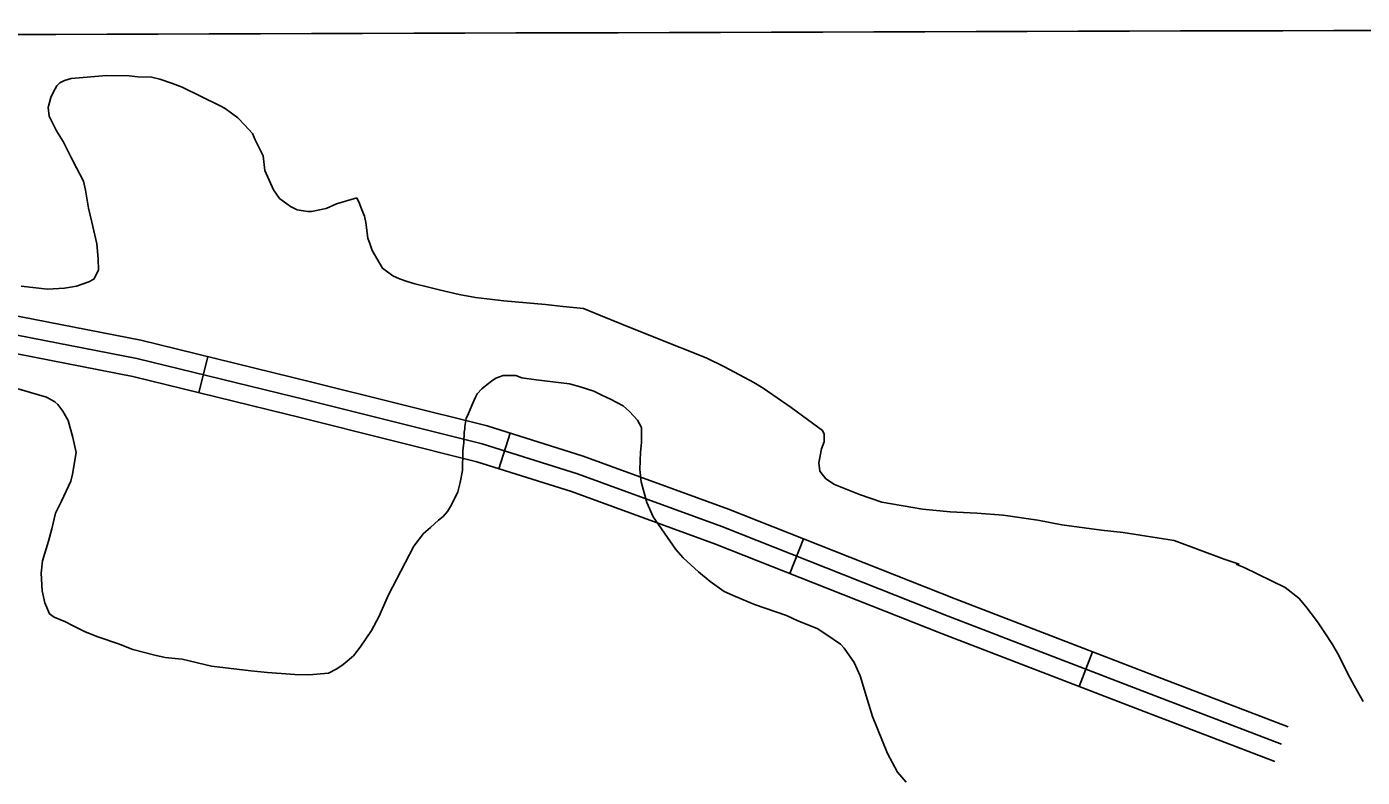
# Model space of a CAD drawing. Extents: x 3355724 to 3393621, y 594744 to 620174.
# Drawn here: x 3389353 to 3390428, y 605668 to 606272 of the extents above; entities that cross this region are included whole.
import ezdxf

# ---------------------------------------------------------------- set-up
doc = ezdxf.new("R2010")
doc.units = 0
for name, color, linetype in [('V-GRID-MAJR', 7, 'Continuous'), ('V-ROAD-CNTR', 7, 'Continuous'), ('V-SITE-VEGE', 7, 'Continuous')]:
    doc.layers.add(name, color=color, linetype=linetype)

msp = doc.modelspace()

# ---------------------------------------------------------------- linework, layer by layer
at = {"layer": 'V-GRID-MAJR'}
msp.add_spline([(3359834, 606189.7), (3365100.7, 606201.5), (3370367.4, 606214.2), (3375634.1, 606227.6), (3380900.8, 606241.7), (3386167.5, 606256.7), (3391434.2, 606272.4)], degree=3, dxfattribs=at)
at = {"layer": 'V-ROAD-CNTR'}
for p, q in [((3389499.2, 606006.9), (3389492, 605977.8)), ((3389742.4, 605945.3), (3389733.4, 605916.7)), ((3389978.6, 605860.4), (3389967.6, 605832.5)), ((3390211.3, 605769.4), (3390200.5, 605741.4))]:
    msp.add_line(p, q, dxfattribs=at)
for points in [[(3388959.1, 606077.9), (3388969.5, 606083.5), (3388994.3, 606091.9), (3389013.3, 606093.8), (3389052.7, 606085.6), (3389153, 606067.3), (3389334.7, 606026.4), (3389441.9, 606005.5), (3389578.2, 605972.1), (3389719.9, 605936.6), (3389796.6, 605912.6), (3389913, 605870.2), (3390095.1, 605798.1), (3390261.7, 605733.9), (3390363.4, 605695.1)], [(3388966.2, 606064.7), (3388975.5, 606069.7), (3388997.5, 606077.2), (3389012.4, 606078.6), (3389049.8, 606070.9), (3389150, 606052.6), (3389331.6, 606011.7), (3389438.7, 605990.9), (3389574.6, 605957.6), (3389715.8, 605922.2), (3389791.8, 605898.4), (3389907.7, 605856.1), (3390089.7, 605784.1), (3390256.4, 605719.9), (3390358.1, 605681.1)], [(3389225.3, 606066.4), (3389337.8, 606041.1), (3389445.2, 606020.2), (3389581.8, 605986.7), (3389724, 605951.1), (3389801.4, 605926.8), (3389918.3, 605884.2), (3390100.6, 605812.1), (3390267.1, 605747.9), (3390368.8, 605709.1)]]:
    msp.add_lwpolyline(points, dxfattribs=at)
at = {"layer": 'V-SITE-VEGE'}
for p, q in [((3389389.2, 606230.8), (3389383.8, 606229)), ((3389398.7, 606231.4), (3389389.2, 606230.8)), ((3389417.7, 606233.1), (3389398.7, 606231.4)), ((3389435.9, 606232.9), (3389417.7, 606233.1)), ((3389442.8, 606232.1), (3389435.9, 606232.9)), ((3389453.7, 606231.7), (3389442.8, 606232.1)), ((3389460.6, 606230.1), (3389453.7, 606231.7)), ((3389470.8, 606226.8), (3389460.6, 606230.1)), ((3389375, 606220), (3389372.7, 606215.3)), ((3389377.5, 606224.7), (3389375, 606220)), ((3389380.1, 606227.2), (3389377.5, 606224.7)), ((3389383.8, 606229), (3389380.1, 606227.2)), ((3389478.4, 606223.8), (3389470.8, 606226.8)), ((3389509.2, 606208.6), (3389478.4, 606223.8)), ((3389372.7, 606215.3), (3389370.5, 606207.3)), ((3389513.2, 606206.7), (3389509.2, 606208.6)), ((3389370.5, 606207.3), (3389371.5, 606200.4)), ((3389371.5, 606200.4), (3389377.2, 606188.7)), ((3389523.3, 606199), (3389513.2, 606206.7)), ((3389528.7, 606193.5), (3389523.3, 606199)), ((3389377.2, 606188.7), (3389382.6, 606179.9)), ((3389535.2, 606186.5), (3389528.7, 606193.5)), ((3389537.3, 606181.4), (3389535.2, 606186.5)), ((3389382.6, 606179.9), (3389389.4, 606166.7)), ((3389543.8, 606168.6), (3389537.3, 606181.4)), ((3389389.4, 606166.7), (3389393.3, 606158.7)), ((3389545.1, 606156.6), (3389543.8, 606168.6)), ((3389393.3, 606158.7), (3389399.1, 606148.1)), ((3389551.9, 606141.2), (3389545.1, 606156.6)), ((3389399.1, 606148.1), (3389400.8, 606140.8)), ((3389400.8, 606140.8), (3389403.2, 606126.5)), ((3389556.9, 606134.2), (3389551.9, 606141.2)), ((3389565.6, 606127.6), (3389556.9, 606134.2)), ((3389619.2, 606134.8), (3389602.8, 606129.8)), ((3389621.3, 606130), (3389619.2, 606134.8)), ((3389403.2, 606126.5), (3389405.7, 606115.2)), ((3389571, 606125), (3389565.6, 606127.6)), ((3389579.4, 606123.8), (3389571, 606125)), ((3389582.7, 606123.8), (3389579.4, 606123.8)), ((3389594.4, 606126.2), (3389582.7, 606123.8)), ((3389602.8, 606129.8), (3389594.4, 606126.2)), ((3389623.1, 606124.9), (3389621.3, 606130)), ((3389625.2, 606119.8), (3389623.1, 606124.9)), ((3389405.7, 606115.2), (3389409.9, 606097.7)), ((3389626.3, 606114.7), (3389625.2, 606119.8)), ((3389628, 606102.3), (3389626.3, 606114.7)), ((3389629.8, 606097.2), (3389628, 606102.3)), ((3389409.9, 606097.7), (3389410.9, 606085.7)), ((3389631.5, 606092.4), (3389629.8, 606097.2)), ((3389639.8, 606078.1), (3389631.5, 606092.4)), ((3389410.9, 606085.7), (3389411.1, 606076.6)), ((3389407.4, 606069.3), (3389403.4, 606067.2)), ((3389411.1, 606076.6), (3389407.4, 606069.3)), ((3389648.1, 606071.9), (3389639.8, 606078.1)), ((3389653.5, 606069.6), (3389648.1, 606071.9)), ((3389659.7, 606067.4), (3389653.5, 606069.6)), ((3389370.2, 606061.3), (3389348.8, 606063.7)), ((3389383.7, 606061.9), (3389370.2, 606061.3)), ((3389393.5, 606063.6), (3389383.7, 606061.9)), ((3389403.4, 606067.2), (3389393.5, 606063.6)), ((3389665.9, 606065.5), (3389659.7, 606067.4)), ((3389676.8, 606062.9), (3389665.9, 606065.5)), ((3389685.5, 606060.6), (3389676.8, 606062.9)), ((3389701.5, 606056.8), (3389685.5, 606060.6)), ((3389714.6, 606054.5), (3389701.5, 606056.8)), ((3389737.5, 606051.8), (3389714.6, 606054.5)), ((3389771, 606048.9), (3389737.5, 606051.8)), ((3389785.1, 606047.3), (3389771, 606048.9)), ((3389801.5, 606045.7), (3389785.1, 606047.3)), ((3389815.3, 606040.1), (3389801.5, 606045.7)), ((3389832.3, 606033.1), (3389815.3, 606040.1)), ((3389859.9, 606021.9), (3389832.3, 606033.1)), ((3389900.2, 606005.9), (3389859.9, 606021.9)), ((3389915, 605998.8), (3389900.2, 606005.9)), ((3389938.6, 605986.2), (3389915, 605998.8)), ((3389338.9, 605983), (3389369.4, 605974.3)), ((3389719.7, 605980.9), (3389724.1, 605984.5)), ((3389724.1, 605984.5), (3389727.4, 605987.1)), ((3389727.4, 605987.1), (3389731.1, 605989.6)), ((3389731.1, 605989.6), (3389736.9, 605991.7)), ((3389736.9, 605991.7), (3389747.1, 605991.6)), ((3389747.1, 605991.6), (3389751.8, 605989.7)), ((3389751.8, 605989.7), (3389763.5, 605988.2)), ((3389763.5, 605988.2), (3389790.4, 605985)), ((3389790.4, 605985), (3389798, 605982.8)), ((3389798, 605982.8), (3389810, 605979)), ((3389946.2, 605981.4), (3389938.6, 605986.2)), ((3389369.4, 605974.3), (3389375.9, 605970.6)), ((3389711.6, 605967.5), (3389713.4, 605971.2)), ((3389713.4, 605971.2), (3389714.6, 605974.4)), ((3389714.6, 605974.4), (3389716, 605977)), ((3389716, 605977), (3389719.7, 605980.9)), ((3389810, 605979), (3389816.2, 605976)), ((3389816.2, 605976), (3389823.4, 605972.7)), ((3389823.4, 605972.7), (3389833.6, 605967.2)), ((3389968.6, 605965.9), (3389946.2, 605981.4)), ((3389375.9, 605970.6), (3389378.5, 605968.4)), ((3389378.5, 605968.4), (3389382.4, 605962.9)), ((3389382.4, 605962.9), (3389386.7, 605955.6)), ((3389707.1, 605957), (3389709, 605961)), ((3389709, 605961), (3389711.6, 605967.5)), ((3389833.6, 605967.2), (3389838.6, 605962.7)), ((3389838.6, 605962.7), (3389845.1, 605955.8)), ((3389982, 605956.3), (3389968.6, 605965.9)), ((3389386.7, 605955.6), (3389390.6, 605941.7)), ((3389706, 605950.8), (3389707.1, 605957)), ((3389706, 605948.7), (3389706, 605950.8)), ((3389845.1, 605955.8), (3389848.3, 605949.9)), ((3389848.3, 605949.9), (3389848.2, 605937.9)), ((3389993.9, 605947.5), (3389982, 605956.3)), ((3389390.6, 605941.7), (3389393.1, 605929.7)), ((3389705.1, 605937.7), (3389705.6, 605946.1)), ((3389705.6, 605946.1), (3389706, 605948.7)), ((3389995.4, 605944.6), (3389993.9, 605947.5)), ((3389995.3, 605938.4), (3389995.4, 605944.6)), ((3389393.1, 605929.7), (3389390.3, 605912.2)), ((3389704.2, 605915.2), (3389704.3, 605931.2)), ((3389704.3, 605931.2), (3389705.1, 605937.7)), ((3389847.4, 605929.9), (3389846.9, 605916.1)), ((3389848.2, 605937.9), (3389847.4, 605929.9)), ((3389991.1, 605921.3), (3389993.1, 605932.6)), ((3389993.1, 605932.6), (3389995.3, 605938.4)), ((3389991.8, 605914.7), (3389991.1, 605921.3)), ((3389388.8, 605906.8), (3389381.4, 605890.5)), ((3389390.3, 605912.2), (3389388.8, 605906.8)), ((3389702.3, 605905.7), (3389704.2, 605915.2)), ((3389846.9, 605916.1), (3389847.9, 605906.2)), ((3389996.5, 605908.5), (3389991.8, 605914.7)), ((3390003.7, 605904.1), (3389996.5, 605908.5)), ((3389695.2, 605887.6), (3389700.4, 605898.1)), ((3389700.4, 605898.1), (3389702.3, 605905.7)), ((3389847.9, 605906.2), (3389852.5, 605889.4)), ((3390023.7, 605895.9), (3390003.7, 605904.1)), ((3390041.8, 605889.9), (3390023.7, 605895.9)), ((3389381.4, 605890.5), (3389376.6, 605881)), ((3389692.2, 605882.2), (3389695.2, 605887.6)), ((3389852.5, 605889.4), (3389857.5, 605878.1)), ((3390074.5, 605884.1), (3390041.8, 605889.9)), ((3389376.6, 605881), (3389373.6, 605868.3)), ((3389678.3, 605869.5), (3389684.9, 605875.3)), ((3389684.9, 605875.3), (3389688.6, 605878.2)), ((3389688.6, 605878.2), (3389692.2, 605882.2)), ((3389857.5, 605878.1), (3389875.8, 605851.7)), ((3390096.7, 605882.1), (3390074.5, 605884.1)), ((3390118.2, 605880.8), (3390096.7, 605882.1)), ((3390139.3, 605879.2), (3390118.2, 605880.8)), ((3390167.3, 605875.3), (3390139.3, 605879.2)), ((3390186.6, 605871.5), (3390167.3, 605875.3)), ((3389373.6, 605868.3), (3389370.9, 605858.5)), ((3389665.1, 605854.4), (3389672.8, 605864.5)), ((3389672.8, 605864.5), (3389678.3, 605869.5)), ((3390218.5, 605867.2), (3390186.6, 605871.5)), ((3390236, 605865.5), (3390218.5, 605867.2)), ((3390277.1, 605859), (3390236, 605865.5)), ((3389370.9, 605858.5), (3389366, 605842.5)), ((3389651, 605827.6), (3389665.1, 605854.4)), ((3390317.4, 605844), (3390277.1, 605859)), ((3389366, 605842.5), (3389364.9, 605832.7)), ((3389875.8, 605851.7), (3389881.9, 605845.1)), ((3389881.9, 605845.1), (3389894.2, 605833.7)), ((3390329.3, 605839.9), (3390317.4, 605844)), ((3389364.9, 605832.7), (3389365.8, 605818.5)), ((3389894.2, 605833.7), (3389903.6, 605826)), ((3390329.3, 605838.8), (3390326.8, 605840)), ((3390326.8, 605840), (3390329.3, 605839.9)), ((3390333.3, 605837.3), (3390329.3, 605838.8)), ((3390355.4, 605826.6), (3390333.3, 605837.3)), ((3389644.7, 605815.2), (3389651, 605827.6)), ((3389903.6, 605826), (3389914.8, 605817.9)), ((3390366.3, 605821), (3390355.4, 605826.6)), ((3390377.5, 605812.6), (3390366.3, 605821)), ((3389365.8, 605818.5), (3389367.9, 605808.7)), ((3389636.9, 605797.5), (3389644.7, 605815.2)), ((3389914.8, 605817.9), (3389923.9, 605813.8)), ((3389923.9, 605813.8), (3389939.1, 605807.5)), ((3390382.9, 605805.9), (3390377.5, 605812.6)), ((3389367.9, 605808.7), (3389371.8, 605799.9)), ((3389371.8, 605799.9), (3389375.5, 605797.3)), ((3389939.1, 605807.5), (3389964.9, 605798.5)), ((3390392.3, 605793.5), (3390382.9, 605805.9)), ((3389375.5, 605797.3), (3389384.5, 605793.6)), ((3389384.5, 605793.6), (3389390.7, 605790.3)), ((3389390.7, 605790.3), (3389400.5, 605785.4)), ((3389630.9, 605786.6), (3389636.9, 605797.5)), ((3389964.9, 605798.5), (3389974, 605794.4)), ((3389974, 605794.4), (3389989.6, 605788.1)), ((3390398.4, 605784.7), (3390392.3, 605793.5)), ((3389400.5, 605785.4), (3389410.6, 605781.3)), ((3389410.6, 605781.3), (3389427.3, 605775.7)), ((3389621.7, 605773.2), (3389630.9, 605786.6)), ((3389989.6, 605788.1), (3389997.5, 605782.9)), ((3389997.5, 605782.9), (3390008.4, 605775.5)), ((3390404.5, 605775.2), (3390398.4, 605784.7)), ((3389427.3, 605775.7), (3389438.9, 605771.2)), ((3389438.9, 605771.2), (3389456.4, 605766.7)), ((3389616.5, 605766), (3389621.7, 605773.2)), ((3390008.4, 605775.5), (3390011.3, 605772.2)), ((3390011.3, 605772.2), (3390019.5, 605760.8)), ((3390409.5, 605766.4), (3390404.5, 605775.2)), ((3389456.4, 605766.7), (3389464.7, 605764.8)), ((3389464.7, 605764.8), (3389475.6, 605763.6)), ((3389475.6, 605763.6), (3389478.6, 605763.4)), ((3389478.6, 605763.4), (3389502.2, 605757.9)), ((3389502.2, 605757.9), (3389533.8, 605754)), ((3389603, 605755.6), (3389608.1, 605759.1)), ((3389608.1, 605759.1), (3389616.5, 605766)), ((3390019.5, 605760.8), (3390024.2, 605749.9)), ((3390416.6, 605752.1), (3390409.5, 605766.4)), ((3389533.8, 605754), (3389547.3, 605752.8)), ((3389547.3, 605752.8), (3389569.1, 605751.1)), ((3389569.1, 605751.1), (3389580.4, 605750.7)), ((3389580.4, 605750.7), (3389596.4, 605752.3)), ((3389596.4, 605752.3), (3389603, 605755.6)), ((3390024.2, 605749.9), (3390030.2, 605730.5)), ((3390422, 605742.2), (3390416.6, 605752.1)), ((3390429.2, 605729.4), (3390422, 605742.2)), ((3390030.2, 605730.5), (3390034.1, 605717.4)), ((3390034.1, 605717.4), (3390046.2, 605687.4)), ((3390046.2, 605687.4), (3390054.4, 605672.4)), ((3390054.4, 605672.4), (3390061.2, 605664.4))]:
    msp.add_line(p, q, dxfattribs=at)

doc.saveas('drawing.dxf')
